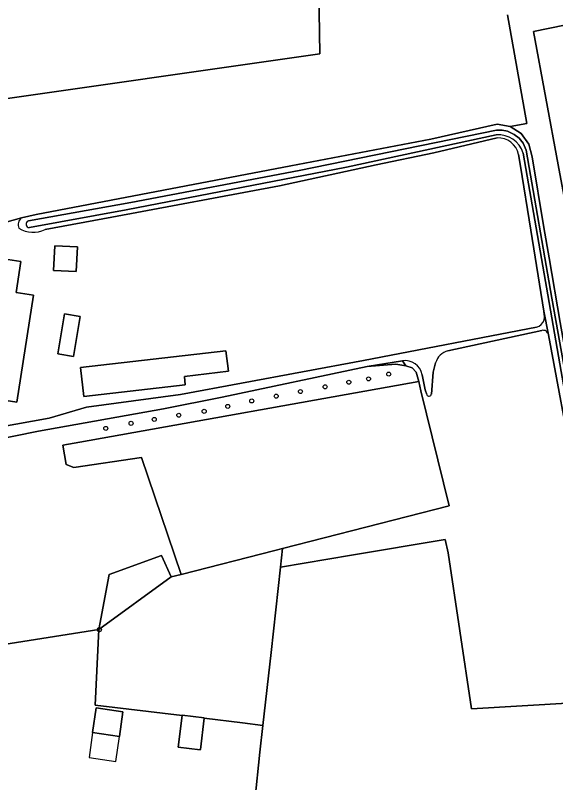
# Model space of a CAD drawing. Extents: x 162510 to 163918, y 388494 to 389774.
# Drawn here: x 162595.9 to 162726.9, y 389100.2 to 389286.2 of the extents above; entities that cross this region are included whole.
import ezdxf

# ---------------------------------------------------------------- set-up
doc = ezdxf.new("R2010")
doc.units = 0
for name, color, linetype in [('IMGEO_Boom', 7, 'Continuous'), ('IMGEO_Bouwland', 7, 'Continuous'), ('IMGEO_Erf', 7, 'Continuous'), ('IMGEO_Grasland_agrarisch', 7, 'Continuous'), ('IMGEO_Grasland_overig', 7, 'Continuous'), ('IMGEO_Groenvoorziening', 7, 'Continuous'), ('IMGEO_Hek', 7, 'Continuous'), ('IMGEO_Loofbos', 7, 'Continuous'), ('IMGEO_Meer_plas_ven_vijver', 7, 'Continuous'), ('IMGEO_Oever', 7, 'Continuous'), ('IMGEO_Pand', 7, 'Continuous'), ('IMGEO_Pand_overbouw', 7, 'Continuous'), ('IMGEO_Waterloop', 7, 'Continuous')]:
    doc.layers.add(name, color=color, linetype=linetype)

msp = doc.modelspace()

# ---------------------------------------------------------------- linework, layer by layer
at = {"layer": 'IMGEO_Boom'}
for centre in [(162686.39, 389199.25), (162676.71, 389197.29), (162681.49, 389198.1), (162670.96, 389196.17), (162659.11, 389193.91), (162664.98, 389195.03), (162647.36, 389191.42), (162653.16, 389192.74), (162641.64, 389190.23), (162629.54, 389188.26), (162635.49, 389189.29), (162617.79, 389186.1), (162623.92, 389187.32), (162616.23, 389137.29)]:
    msp.add_circle(centre, 0.489, dxfattribs=at)
at = {"layer": 'IMGEO_Bouwland'}
msp.add_lwpolyline([(162788.46, 389081.4), (162784.28, 389122.83), (162751.57, 389121.01), (162730.99, 389119.53), (162706.48, 389118.08), (162700.77, 389155.92), (162700.09, 389159.14), (162677.34, 389155.34), (162660.11, 389152.43), (162657.9, 389131.78), (162655.9, 389114.06), (162655.17, 389107.62), (162652.74, 389083.95)], dxfattribs=at)
at = {"layer": 'IMGEO_Erf'}
for points in [[(162715.18, 389286.4), (162719.86, 389260.04), (162715.83, 389259.29), (162718.51, 389257.59), (162720.35, 389255.01), (162721.13, 389251.92), (162723.99, 389234.84), (162725.28, 389227.42), (162727.94, 389211.76), (162729.42, 389203.63), (162735.57, 389170), (162736.15, 389167.25), (162737.83, 389164.93), (162740.34, 389163.54), (162762.58, 389167.33), (162774.94, 389169.41), (162780.89, 389170.37)], [(162712.68, 389256.54), (162697.36, 389252.94), (162683.32, 389250), (162659.89, 389244.91), (162619.27, 389237.29), (162603.09, 389234.33)], [(162724.04, 389212.33), (162724.12, 389213.17), (162724.01, 389214.5), (162720.84, 389234.13), (162718.36, 389249.7), (162717.85, 389252.5)], [(162597.33, 389237.13), (162574.12, 389230.7), (162571.65, 389230.21), (162571, 389230.04)], [(162571, 389230.04), (162570.83, 389229.37), (162570.5, 389228.37), (162570.37, 389228.01), (162569.48, 389228.04), (162568.35, 389227.45), (162567.42, 389226.98), (162567.01, 389226.45), (162562.78, 389199.39), (162562.56, 389196.81), (162562.32, 389195.49), (162562, 389193.73), (162561.74, 389192.66), (162560.44, 389180.72), (162604.05, 389188.55), (162613.11, 389191.22), (162635.91, 389194.27), (162680.29, 389202.53), (162722.25, 389210.61)], [(162652.74, 389083.95), (162655.17, 389107.62), (162655.9, 389114.06), (162650.94, 389114.7), (162641.66, 389115.8), (162640.72, 389108.26), (162640.7, 389108.13), (162635.36, 389108.8), (162636.32, 389116.44), (162615.21, 389118.94), (162616.11, 389137.29), (162556.61, 389127.99), (162556.9, 389119.43), (162557.5, 389100.73), (162561.48, 389097.7)]]:
    msp.add_lwpolyline(points, dxfattribs=at)
for points in [[(162762.61, 389176.39), (162741.94, 389172.78), (162727.49, 389250), (162721.45, 389282.32), (162740.1, 389286.1), (162747.51, 389250)], [(162610.62, 389224.12), (162605.11, 389224.39), (162605.4, 389230.37), (162610.91, 389230.1)], [(162597.19, 389226.56), (162596.03, 389219.08), (162600.29, 389218.41), (162596.24, 389192.43), (162587.8, 389193.75), (162582.85, 389194.52), (162588.08, 389227.98), (162593.02, 389227.21)], [(162609.97, 389203.55), (162606.13, 389204.19), (162607.75, 389213.84), (162611.59, 389213.19)], [(162646.93, 389204.92), (162647.51, 389199.93), (162636.84, 389198.7), (162637.07, 389196.68), (162612.45, 389193.83), (162611.64, 389200.84)], [(162615.42, 389118.37), (162621.94, 389117.4), (162621.08, 389111.36), (162614.59, 389112.32)]]:
    msp.add_lwpolyline(points, close=True, dxfattribs=at)
for centre, radius, start, end in [((162712.89, 389251.48), 5.06, 11.5413, 92.3629), ((162598.84, 389235.4), 2.29, 131.1963, 198.9033), ((162600.18, 389240.25), 6.6, 237.9423, 296.2073), ((162721.26, 389213.44), 2.99, 289.1856, 338.3392)]:
    msp.add_arc(centre, radius, start, end, dxfattribs=at)
at = {"layer": 'IMGEO_Grasland_agrarisch'}
msp.add_lwpolyline([(162589.65, 389295.27), (162587.18, 389279.33), (162585.38, 389264.9), (162669.68, 389276.95), (162668.07, 389378.35)], dxfattribs=at)
for points in [[(162633.62, 389150.07), (162636.05, 389150.69), (162626.45, 389179), (162610.01, 389176.59), (162608.21, 389177.36), (162607.38, 389182.01), (162611.51, 389182.75), (162693.72, 389197.47), (162693.06, 389199.7), (162692.1, 389200.77), (162690.57, 389201.26), (162688.09, 389201.65), (162681.16, 389201.06), (162646.02, 389193.65), (162631.76, 389190.83), (162601.5, 389185.45), (162584.26, 389181.97), (162560.36, 389177.64), (162557.82, 389143.98), (162557.26, 389137.71), (162556.61, 389127.99), (162616.11, 389137.29), (162618.6, 389150.7), (162631.29, 389155.26)], [(162636.05, 389150.69), (162658.76, 389156.51), (162660.59, 389156.98), (162701.02, 389167.34), (162694.15, 389195.22), (162693.72, 389197.47), (162611.51, 389182.75), (162607.38, 389182.01), (162608.21, 389177.36), (162610.01, 389176.59), (162626.45, 389179)]]:
    msp.add_lwpolyline(points, close=True, dxfattribs=at)
at = {"layer": 'IMGEO_Grasland_overig'}
msp.add_lwpolyline([(162631.29, 389155.26), (162618.6, 389150.7), (162616.11, 389137.29), (162633.62, 389150.07)], close=True, dxfattribs=at)
at = {"layer": 'IMGEO_Groenvoorziening'}
msp.add_lwpolyline([(162689.69, 389202.47), (162681.16, 389201.06), (162688.09, 389201.65), (162690.57, 389201.26)], close=True, dxfattribs=at)
at = {"layer": 'IMGEO_Hek'}
for points in [[(162715.18, 389286.4), (162719.86, 389260.04)], [(162690.57, 389201.26), (162688.09, 389201.65), (162681.16, 389201.06)], [(162693.06, 389199.7), (162692.1, 389200.77), (162690.57, 389201.26)], [(162693.72, 389197.47), (162611.51, 389182.75)], [(162611.51, 389182.75), (162607.38, 389182.01), (162608.21, 389177.36), (162610.01, 389176.59), (162626.45, 389179), (162636.05, 389150.69)], [(162701.02, 389167.34), (162658.76, 389156.51)], [(162658.76, 389156.51), (162636.05, 389150.69)], [(162616.11, 389137.29), (162633.62, 389150.07)], [(162636.05, 389150.69), (162633.62, 389150.07)]]:
    msp.add_lwpolyline(points, dxfattribs=at)
at = {"layer": 'IMGEO_Loofbos'}
for points in [[(162668.07, 389378.35), (162669.68, 389276.95), (162585.38, 389264.9)], [(162574.12, 389230.7), (162597.33, 389237.13), (162600.88, 389237.99), (162662.62, 389249.73), (162696.58, 389256.19), (162712.71, 389259.85), (162715.83, 389259.29), (162719.86, 389260.04), (162715.18, 389286.4)], [(162723.49, 389209.85), (162700.75, 389204.88)], [(162732.93, 389166.89), (162731.32, 389175.3), (162725.1, 389208.81)], [(162689.69, 389202.47), (162690.57, 389201.26), (162692.1, 389200.77), (162693.06, 389199.7), (162693.72, 389197.47), (162694.15, 389195.22), (162701.02, 389167.34), (162660.59, 389156.98), (162660.11, 389152.43), (162677.34, 389155.34), (162700.09, 389159.14), (162700.77, 389155.92), (162706.48, 389118.08), (162730.99, 389119.53), (162751.57, 389121.01), (162784.28, 389122.83), (162786.36, 389122.91), (162785.76, 389130.99), (162783.4, 389165.63)], [(162697.76, 389201.98), (162697.19, 389199.71), (162696.72, 389194.41)], [(162695.6, 389194.27), (162695.18, 389195.43), (162694.5, 389199.09)]]:
    msp.add_lwpolyline(points, dxfattribs=at)
msp.add_lwpolyline([(162636.05, 389150.69), (162633.62, 389150.07), (162616.11, 389137.29), (162615.21, 389118.94), (162636.32, 389116.44), (162636.34, 389116.56), (162641.67, 389115.89), (162641.66, 389115.8), (162650.94, 389114.7), (162655.9, 389114.06), (162657.9, 389131.78), (162660.11, 389152.43), (162660.59, 389156.98), (162658.76, 389156.51)], close=True, dxfattribs=at)
for centre, radius, start, end in [((162723.78, 389208.53), 1.36, 11.8486, 102.3056), ((162701.6, 389201.01), 3.96, 102.3799, 165.7908), ((162690.37, 389198.32), 4.2, 10.5672, 99.2283), ((162696.14, 389194.46), 0.577, 199.8599, 354.9328)]:
    msp.add_arc(centre, radius, start, end, dxfattribs=at)
at = {"layer": 'IMGEO_Meer_plas_ven_vijver'}
msp.add_lwpolyline([(162762.61, 389176.39), (162747.51, 389250), (162740.1, 389286.1), (162721.45, 389282.32), (162727.49, 389250), (162741.94, 389172.78)], close=True, dxfattribs=at)
at = {"layer": 'IMGEO_Oever'}
for points in [[(162780.89, 389170.37), (162774.94, 389169.41), (162762.58, 389167.33), (162740.34, 389163.54), (162737.83, 389164.93), (162736.15, 389167.25), (162735.57, 389170), (162729.42, 389203.63), (162727.94, 389211.76), (162725.28, 389227.42), (162723.99, 389234.84), (162721.13, 389251.92), (162720.35, 389255.01), (162718.51, 389257.59), (162715.83, 389259.29), (162712.71, 389259.85), (162696.58, 389256.19), (162662.62, 389249.73), (162600.88, 389237.99), (162597.33, 389237.13)], [(162599.01, 389236.39), (162623.86, 389240.9), (162664.64, 389248.62), (162712.52, 389258.4), (162713.92, 389258.4), (162715.19, 389258.15), (162716.79, 389257.33), (162717.97, 389256.44), (162718.98, 389255.27), (162719.74, 389253.53), (162725.95, 389217.7), (162734.87, 389167.59)], [(162712.47, 389257.25), (162676.17, 389249.41), (162622.7, 389239.1), (162599.29, 389234.79)], [(162603.09, 389234.33), (162619.27, 389237.29), (162659.89, 389244.91), (162683.32, 389250), (162697.36, 389252.94), (162712.68, 389256.54)], [(162717.85, 389252.5), (162718.36, 389249.7), (162720.84, 389234.13), (162724.01, 389214.5), (162725.1, 389208.81), (162731.32, 389175.3), (162732.93, 389166.89)], [(162733.89, 389167.38), (162718.96, 389252.85)]]:
    msp.add_lwpolyline(points, dxfattribs=at)
for centre, radius, start, end in [((162712.97, 389251), 6.28, 17.2248, 94.5482), ((162712.89, 389251.48), 5.06, 11.5413, 92.3629), ((162598.84, 389235.4), 2.29, 131.1963, 198.9033), ((162600.18, 389240.25), 6.6, 237.9423, 296.2073), ((162599.26, 389235.61), 0.817, 107.3408, 271.9908)]:
    msp.add_arc(centre, radius, start, end, dxfattribs=at)
at = {"layer": 'IMGEO_Pand'}
for points in [[(162610.91, 389230.1), (162605.4, 389230.37), (162605.11, 389224.39), (162610.62, 389224.12)], [(162593.02, 389227.21), (162588.08, 389227.98), (162582.85, 389194.52), (162587.8, 389193.75), (162596.24, 389192.43), (162600.29, 389218.41), (162596.03, 389219.08), (162597.19, 389226.56)], [(162606.13, 389204.19), (162609.97, 389203.55), (162611.59, 389213.19), (162607.75, 389213.84)], [(162646.93, 389204.92), (162611.64, 389200.84), (162612.45, 389193.83), (162637.07, 389196.68), (162636.84, 389198.7), (162647.51, 389199.93)], [(162621.94, 389117.4), (162615.42, 389118.37), (162614.59, 389112.32), (162621.08, 389111.36)], [(162641.66, 389115.8), (162641.67, 389115.89), (162636.34, 389116.56), (162636.32, 389116.44), (162635.36, 389108.8), (162640.7, 389108.13), (162640.72, 389108.26)]]:
    msp.add_lwpolyline(points, close=True, dxfattribs=at)
at = {"layer": 'IMGEO_Pand_overbouw'}
msp.add_lwpolyline([(162621.08, 389111.36), (162614.59, 389112.32), (162613.76, 389106.27), (162620.21, 389105.31)], close=True, dxfattribs=at)
at = {"layer": 'IMGEO_Waterloop'}
for points in [[(162734.87, 389167.59), (162725.95, 389217.7), (162719.74, 389253.53), (162718.98, 389255.27), (162717.97, 389256.44), (162716.79, 389257.33), (162715.19, 389258.15), (162713.92, 389258.4), (162712.52, 389258.4), (162664.64, 389248.62), (162623.86, 389240.9), (162599.01, 389236.39)], [(162599.29, 389234.79), (162622.7, 389239.1), (162676.17, 389249.41), (162712.47, 389257.25)], [(162718.96, 389252.85), (162733.89, 389167.38)], [(162725.1, 389208.81), (162724.01, 389214.5), (162724.12, 389213.17), (162724.04, 389212.33)], [(162722.25, 389210.61), (162680.29, 389202.53), (162635.91, 389194.27), (162613.11, 389191.22), (162604.05, 389188.55), (162560.44, 389180.72), (162560.36, 389177.64), (162584.26, 389181.97), (162601.5, 389185.45), (162631.76, 389190.83), (162646.02, 389193.65)], [(162700.75, 389204.88), (162723.49, 389209.85)], [(162646.02, 389193.65), (162681.16, 389201.06), (162689.69, 389202.47)], [(162696.72, 389194.41), (162697.19, 389199.71), (162697.76, 389201.98)], [(162694.5, 389199.09), (162695.18, 389195.43), (162695.6, 389194.27)]]:
    msp.add_lwpolyline(points, dxfattribs=at)
for centre, radius, start, end in [((162712.97, 389251), 6.28, 17.2248, 94.5482), ((162599.26, 389235.61), 0.817, 107.3408, 271.9908), ((162721.26, 389213.44), 2.99, 289.1856, 338.3392), ((162723.78, 389208.53), 1.36, 11.8486, 102.3056), ((162701.6, 389201.01), 3.96, 102.3799, 165.7908), ((162690.37, 389198.32), 4.2, 10.5672, 99.2283), ((162696.14, 389194.46), 0.577, 199.8599, 354.9328)]:
    msp.add_arc(centre, radius, start, end, dxfattribs=at)

doc.saveas('drawing.dxf')
